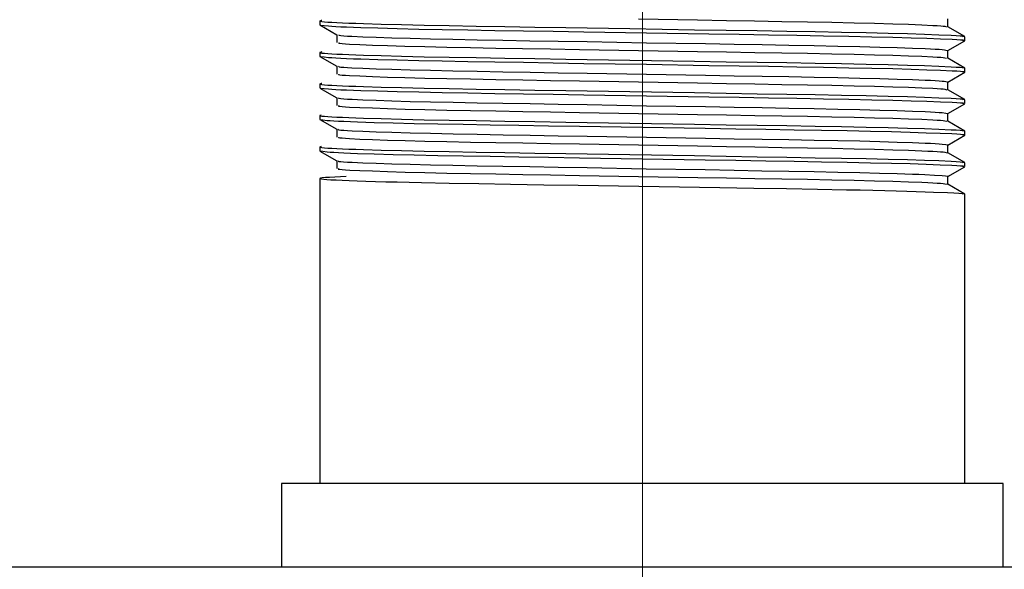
# Model space of a CAD drawing. Header units: millimetres. Extents: x 262469 to 275208, y -32539 to 9411.
# Tile 307 of 428: x 269219 to 269229, y -13358 to -13352. Entities that reach past the tile are written whole.
import ezdxf

# ---------------------------------------------------------------- set-up
doc = ezdxf.new("R2010")
doc.units = ezdxf.units.MM
doc.header["$LTSCALE"] = 100
doc.layers.add('$ IE_TELETECHNIKA', color=5, linetype='Continuous', lineweight=30)

msp = doc.modelspace()

# ---------------------------------------------------------------- linework, layer by layer
at = {"layer": '$ IE_TELETECHNIKA', "color": 7, "linetype": 'Continuous', "lineweight": 5, "ltscale": 20.32}
for p, q in [((269225.436, -13346.544), (269225.436, -13356.984)), ((269225.436, -13356.984), (269225.436, -13359.288))]:
    msp.add_line(p, q, dxfattribs=at)
at = {"layer": '$ IE_TELETECHNIKA', "color": 7, "linetype": 'Continuous'}
for p, q in [((269222.088, -13352.188), (269222.088, -13352.229)), ((269222.11, -13352.183), (269222.102, -13352.185)), ((269228.607, -13352.249), (269228.607, -13352.168)), ((269222.089, -13352.23), (269222.265, -13352.333)), ((269228.783, -13352.351), (269228.606, -13352.248)), ((269222.264, -13352.332), (269222.264, -13352.413)), ((269222.264, -13352.332), (269222.264, -13352.413)), ((269228.607, -13352.495), (269228.783, -13352.394)), ((269228.784, -13352.393), (269228.784, -13352.352)), ((269222.11, -13352.509), (269222.102, -13352.511)), ((269228.607, -13352.576), (269228.607, -13352.495)), ((269222.088, -13352.515), (269222.088, -13352.556)), ((269222.089, -13352.557), (269222.265, -13352.659)), ((269228.783, -13352.677), (269228.606, -13352.575)), ((269222.264, -13352.659), (269222.264, -13352.74)), ((269222.264, -13352.659), (269222.264, -13352.74)), ((269228.784, -13352.719), (269228.784, -13352.678)), ((269228.607, -13352.822), (269228.783, -13352.72)), ((269222.088, -13352.842), (269222.088, -13352.882)), ((269222.089, -13352.884), (269222.266, -13352.986)), ((269222.11, -13352.836), (269222.102, -13352.838)), ((269228.783, -13353.004), (269228.606, -13352.902)), ((269228.607, -13352.902), (269228.607, -13352.821)), ((269222.264, -13352.985), (269222.264, -13353.066)), ((269222.264, -13352.985), (269222.264, -13353.066)), ((269228.784, -13353.046), (269228.784, -13353.005)), ((269228.607, -13353.148), (269228.783, -13353.047)), ((269222.088, -13353.168), (269222.088, -13353.209)), ((269222.089, -13353.21), (269222.266, -13353.312)), ((269228.607, -13353.229), (269228.607, -13353.148)), ((269222.264, -13353.312), (269222.264, -13353.393)), ((269222.264, -13353.312), (269222.264, -13353.393)), ((269228.783, -13353.33), (269228.606, -13353.228)), ((269228.607, -13353.475), (269228.783, -13353.373)), ((269228.784, -13353.372), (269228.784, -13353.332)), ((269222.088, -13353.495), (269222.088, -13353.536)), ((269228.607, -13353.555), (269228.607, -13353.474)), ((269222.089, -13353.537), (269222.265, -13353.639)), ((269228.783, -13353.657), (269228.606, -13353.555)), ((269222.264, -13353.638), (269222.264, -13353.719)), ((269222.264, -13353.638), (269222.264, -13353.719)), ((269228.607, -13353.802), (269228.783, -13353.7)), ((269228.784, -13353.699), (269228.784, -13353.658)), ((269222.088, -13353.821), (269222.088, -13356.984)), ((269228.607, -13353.882), (269228.607, -13353.801)), ((269228.783, -13353.983), (269228.606, -13353.881)), ((269228.784, -13356.984), (269228.784, -13353.985)), ((269221.692, -13356.984), (269221.692, -13357.848)), ((269229.18, -13356.984), (269221.692, -13356.984)), ((269229.18, -13357.848), (269229.18, -13356.984)), ((269082.876, -13357.848), (269255.676, -13357.848))]:
    msp.add_line(p, q, dxfattribs=at)
for points in [[(269222.102, -13352.185), (269222.087, -13352.19), (269222.093, -13352.192), (269222.109, -13352.195), (269222.135, -13352.197), (269222.17, -13352.2), (269222.213, -13352.202), (269222.264, -13352.205), (269222.322, -13352.208), (269222.388, -13352.21), (269222.462, -13352.213), (269222.542, -13352.216), (269222.725, -13352.221), (269222.936, -13352.227), (269223.172, -13352.232), (269223.431, -13352.237), (269223.711, -13352.242), (269224.007, -13352.247), (269224.319, -13352.252), (269224.641, -13352.257), (269225.307, -13352.268), (269225.978, -13352.279), (269226.307, -13352.284), (269226.627, -13352.289), (269226.935, -13352.294), (269227.228, -13352.299), (269227.503, -13352.304), (269227.758, -13352.309), (269227.988, -13352.315), (269228.189, -13352.32), (269228.364, -13352.326), (269228.513, -13352.331), (269228.64, -13352.336), (269228.692, -13352.339), (269228.734, -13352.342), (269228.764, -13352.344), (269228.779, -13352.347), (269228.777, -13352.349), (269228.76, -13352.352)], [(269225.394, -13352.167), (269226.009, -13352.178), (269226.309, -13352.183), (269226.601, -13352.188), (269226.883, -13352.193), (269227.15, -13352.198), (269227.401, -13352.202), (269227.634, -13352.207), (269227.846, -13352.212), (269228.035, -13352.218), (269228.198, -13352.223), (269228.337, -13352.228), (269228.45, -13352.234), (269228.496, -13352.236), (269228.532, -13352.239), (269228.559, -13352.241), (269228.576, -13352.244), (269228.593, -13352.248)], [(269222.1, -13352.231), (269222.132, -13352.235), (269222.179, -13352.24), (269222.212, -13352.243), (269222.253, -13352.245), (269222.305, -13352.248), (269222.366, -13352.251), (269222.436, -13352.253), (269222.513, -13352.256), (269222.69, -13352.261), (269222.891, -13352.266), (269223.114, -13352.272), (269223.359, -13352.277), (269223.623, -13352.281), (269223.905, -13352.286), (269224.202, -13352.291), (269224.511, -13352.296), (269224.828, -13352.301), (269225.477, -13352.312), (269226.124, -13352.322), (269226.44, -13352.327), (269226.745, -13352.332), (269227.038, -13352.337), (269227.317, -13352.342), (269227.578, -13352.347), (269227.819, -13352.352), (269228.035, -13352.357), (269228.225, -13352.362), (269228.389, -13352.367), (269228.53, -13352.373), (269228.65, -13352.378), (269228.699, -13352.38), (269228.739, -13352.383), (269228.766, -13352.385), (269228.779, -13352.388), (269228.776, -13352.39), (269228.76, -13352.393)], [(269222.283, -13352.333), (269222.289, -13352.337), (269222.307, -13352.34), (269222.336, -13352.342), (269222.375, -13352.345), (269222.422, -13352.347), (269222.535, -13352.353), (269222.673, -13352.358), (269222.836, -13352.363), (269223.025, -13352.368), (269223.237, -13352.374), (269223.47, -13352.379), (269223.721, -13352.383), (269223.988, -13352.388), (269224.269, -13352.393), (269224.562, -13352.398), (269224.862, -13352.403), (269225.477, -13352.414), (269226.09, -13352.424), (269226.388, -13352.429), (269226.678, -13352.434), (269226.956, -13352.439), (269227.219, -13352.444), (269227.465, -13352.449), (269227.693, -13352.454), (269227.899, -13352.459), (269228.081, -13352.464), (269228.238, -13352.469), (269228.37, -13352.475), (269228.426, -13352.477), (269228.475, -13352.48), (269228.516, -13352.482), (269228.547, -13352.485), (269228.57, -13352.487), (269228.584, -13352.49), (269228.601, -13352.495)], [(269222.102, -13352.511), (269222.087, -13352.516), (269222.093, -13352.519), (269222.109, -13352.521), (269222.135, -13352.524), (269222.17, -13352.526), (269222.213, -13352.529), (269222.264, -13352.532), (269222.322, -13352.534), (269222.388, -13352.537), (269222.462, -13352.54), (269222.542, -13352.542), (269222.725, -13352.548), (269222.936, -13352.553), (269223.172, -13352.559), (269223.431, -13352.564), (269223.711, -13352.569), (269224.007, -13352.574), (269224.319, -13352.578), (269224.641, -13352.584), (269225.307, -13352.595), (269225.978, -13352.606), (269226.307, -13352.611), (269226.627, -13352.616), (269226.935, -13352.621), (269227.228, -13352.626), (269227.503, -13352.631), (269227.758, -13352.636), (269227.988, -13352.641), (269228.189, -13352.647), (269228.364, -13352.652), (269228.513, -13352.658), (269228.64, -13352.663), (269228.692, -13352.666), (269228.734, -13352.668), (269228.764, -13352.671), (269228.779, -13352.673), (269228.777, -13352.676), (269228.76, -13352.678)], [(269222.281, -13352.413), (269222.284, -13352.418), (269222.296, -13352.42), (269222.32, -13352.423), (269222.354, -13352.425), (269222.397, -13352.428), (269222.503, -13352.433), (269222.634, -13352.438), (269222.79, -13352.443), (269222.972, -13352.449), (269223.179, -13352.454), (269223.406, -13352.459), (269223.652, -13352.464), (269223.916, -13352.469), (269224.193, -13352.473), (269224.483, -13352.478), (269224.782, -13352.483), (269225.394, -13352.494), (269226.009, -13352.504), (269226.309, -13352.51), (269226.602, -13352.515), (269226.883, -13352.519), (269227.15, -13352.524), (269227.401, -13352.529), (269227.634, -13352.534), (269227.846, -13352.539), (269228.035, -13352.544), (269228.198, -13352.55), (269228.337, -13352.555), (269228.451, -13352.56), (269228.496, -13352.563), (269228.532, -13352.565), (269228.558, -13352.568), (269228.575, -13352.57), (269228.594, -13352.575)], [(269222.1, -13352.557), (269222.132, -13352.562), (269222.179, -13352.567), (269222.212, -13352.569), (269222.253, -13352.572), (269222.305, -13352.574), (269222.366, -13352.577), (269222.436, -13352.58), (269222.513, -13352.582), (269222.69, -13352.588), (269222.891, -13352.593), (269223.114, -13352.598), (269223.359, -13352.603), (269223.623, -13352.608), (269223.906, -13352.613), (269224.202, -13352.617), (269224.511, -13352.622), (269224.828, -13352.628), (269225.477, -13352.638), (269226.124, -13352.649), (269226.44, -13352.654), (269226.745, -13352.659), (269227.038, -13352.663), (269227.317, -13352.668), (269227.578, -13352.673), (269227.819, -13352.678), (269228.035, -13352.683), (269228.225, -13352.689), (269228.389, -13352.694), (269228.53, -13352.699), (269228.65, -13352.704), (269228.699, -13352.707), (269228.739, -13352.709), (269228.766, -13352.712), (269228.779, -13352.714), (269228.776, -13352.717), (269228.76, -13352.719)], [(269222.283, -13352.659), (269222.288, -13352.664), (269222.306, -13352.666), (269222.336, -13352.669), (269222.375, -13352.671), (269222.422, -13352.674), (269222.536, -13352.679), (269222.673, -13352.685), (269222.836, -13352.69), (269223.025, -13352.695), (269223.237, -13352.7), (269223.47, -13352.705), (269223.721, -13352.71), (269223.989, -13352.715), (269224.27, -13352.72), (269224.562, -13352.725), (269224.863, -13352.73), (269225.477, -13352.74), (269226.09, -13352.751), (269226.388, -13352.756), (269226.678, -13352.761), (269226.956, -13352.766), (269227.219, -13352.77), (269227.465, -13352.775), (269227.693, -13352.78), (269227.899, -13352.785), (269228.081, -13352.791), (269228.238, -13352.796), (269228.37, -13352.801), (269228.426, -13352.804), (269228.475, -13352.806), (269228.515, -13352.809), (269228.547, -13352.812), (269228.569, -13352.814), (269228.584, -13352.816), (269228.603, -13352.821)], [(269222.281, -13352.74), (269222.283, -13352.744), (269222.296, -13352.747), (269222.32, -13352.749), (269222.354, -13352.752), (269222.397, -13352.754), (269222.503, -13352.759), (269222.634, -13352.765), (269222.79, -13352.77), (269222.972, -13352.775), (269223.179, -13352.78), (269223.406, -13352.786), (269223.652, -13352.79), (269223.916, -13352.795), (269224.194, -13352.8), (269224.483, -13352.805), (269224.782, -13352.81), (269225.395, -13352.82), (269226.009, -13352.831), (269226.31, -13352.836), (269226.602, -13352.841), (269226.883, -13352.846), (269227.15, -13352.851), (269227.401, -13352.856), (269227.634, -13352.86), (269227.846, -13352.866), (269228.035, -13352.871), (269228.198, -13352.876), (269228.337, -13352.881), (269228.451, -13352.887), (269228.496, -13352.889), (269228.532, -13352.892), (269228.558, -13352.894), (269228.575, -13352.897), (269228.595, -13352.902)], [(269222.102, -13352.838), (269222.087, -13352.843), (269222.093, -13352.845), (269222.109, -13352.848), (269222.135, -13352.85), (269222.17, -13352.853), (269222.213, -13352.855), (269222.264, -13352.858), (269222.322, -13352.861), (269222.388, -13352.863), (269222.462, -13352.866), (269222.542, -13352.869), (269222.725, -13352.874), (269222.936, -13352.88), (269223.172, -13352.885), (269223.431, -13352.89), (269223.711, -13352.895), (269224.007, -13352.9), (269224.319, -13352.905), (269224.641, -13352.91), (269225.307, -13352.921), (269225.978, -13352.932), (269226.307, -13352.937), (269226.627, -13352.943), (269226.935, -13352.947), (269227.228, -13352.952), (269227.503, -13352.957), (269227.758, -13352.963), (269227.988, -13352.968), (269228.189, -13352.973), (269228.364, -13352.979), (269228.513, -13352.984), (269228.64, -13352.99), (269228.692, -13352.992), (269228.734, -13352.995), (269228.764, -13352.997), (269228.779, -13353), (269228.777, -13353.002), (269228.76, -13353.005)], [(269222.1, -13352.884), (269222.132, -13352.889), (269222.179, -13352.893), (269222.212, -13352.896), (269222.253, -13352.898), (269222.305, -13352.901), (269222.366, -13352.904), (269222.436, -13352.906), (269222.514, -13352.909), (269222.69, -13352.914), (269222.891, -13352.92), (269223.114, -13352.925), (269223.359, -13352.93), (269223.623, -13352.935), (269223.906, -13352.939), (269224.203, -13352.944), (269224.511, -13352.949), (269224.829, -13352.954), (269225.477, -13352.965), (269226.125, -13352.975), (269226.44, -13352.98), (269226.745, -13352.985), (269227.039, -13352.99), (269227.317, -13352.995), (269227.578, -13353), (269227.819, -13353.005), (269228.035, -13353.01), (269228.225, -13353.015), (269228.389, -13353.02), (269228.53, -13353.026), (269228.65, -13353.031), (269228.699, -13353.033), (269228.739, -13353.036), (269228.766, -13353.038), (269228.779, -13353.041), (269228.776, -13353.043), (269228.76, -13353.046)], [(269222.283, -13352.986), (269222.281, -13352.988), (269222.287, -13352.99), (269222.306, -13352.993), (269222.336, -13352.995), (269222.376, -13352.998), (269222.423, -13353.001), (269222.536, -13353.006), (269222.673, -13353.011), (269222.837, -13353.016), (269223.026, -13353.022), (269223.238, -13353.027), (269223.471, -13353.032), (269223.722, -13353.037), (269223.989, -13353.041), (269224.27, -13353.046), (269224.563, -13353.051), (269224.863, -13353.056), (269225.477, -13353.067), (269226.09, -13353.077), (269226.389, -13353.082), (269226.678, -13353.087), (269226.956, -13353.092), (269227.219, -13353.097), (269227.466, -13353.102), (269227.693, -13353.107), (269227.899, -13353.112), (269228.081, -13353.117), (269228.238, -13353.123), (269228.37, -13353.128), (269228.426, -13353.13), (269228.475, -13353.133), (269228.515, -13353.136), (269228.546, -13353.138), (269228.585, -13353.143), (269228.604, -13353.148)], [(269222.282, -13353.066), (269222.282, -13353.071), (269222.295, -13353.073), (269222.32, -13353.076), (269222.354, -13353.078), (269222.397, -13353.081), (269222.503, -13353.086), (269222.634, -13353.091), (269222.79, -13353.097), (269222.973, -13353.102), (269223.179, -13353.107), (269223.406, -13353.112), (269223.652, -13353.117), (269223.916, -13353.122), (269224.194, -13353.126), (269224.483, -13353.131), (269224.782, -13353.137), (269225.395, -13353.147), (269226.009, -13353.158), (269226.31, -13353.163), (269226.602, -13353.168), (269226.883, -13353.173), (269227.15, -13353.177), (269227.402, -13353.182), (269227.634, -13353.187), (269227.846, -13353.192), (269228.035, -13353.197), (269228.199, -13353.203), (269228.338, -13353.208), (269228.451, -13353.213), (269228.495, -13353.216), (269228.531, -13353.218), (269228.557, -13353.221), (269228.575, -13353.223), (269228.596, -13353.228)], [(269222.102, -13353.164), (269222.087, -13353.169), (269222.093, -13353.172), (269222.109, -13353.174), (269222.135, -13353.177), (269222.17, -13353.179), (269222.213, -13353.182), (269222.264, -13353.185), (269222.322, -13353.187), (269222.388, -13353.19), (269222.462, -13353.193), (269222.542, -13353.196), (269222.725, -13353.201), (269222.936, -13353.206), (269223.172, -13353.212), (269223.431, -13353.217), (269223.711, -13353.222), (269224.007, -13353.227), (269224.319, -13353.232), (269224.641, -13353.237), (269225.307, -13353.248), (269225.978, -13353.259), (269226.307, -13353.264), (269226.627, -13353.269), (269226.935, -13353.274), (269227.228, -13353.279), (269227.503, -13353.284), (269227.758, -13353.289), (269227.988, -13353.294), (269228.189, -13353.3), (269228.364, -13353.305), (269228.513, -13353.311), (269228.64, -13353.316), (269228.692, -13353.319), (269228.734, -13353.321), (269228.764, -13353.324), (269228.779, -13353.327), (269228.777, -13353.329), (269228.76, -13353.332)], [(269222.088, -13353.209), (269222.119, -13353.214), (269222.163, -13353.219), (269222.194, -13353.221), (269222.233, -13353.224), (269222.281, -13353.226), (269222.338, -13353.229), (269222.405, -13353.232), (269222.48, -13353.234), (269222.651, -13353.24), (269222.849, -13353.245), (269223.069, -13353.25), (269223.312, -13353.255), (269223.575, -13353.26), (269223.857, -13353.265), (269224.154, -13353.27), (269224.463, -13353.275), (269224.782, -13353.28), (269225.435, -13353.291), (269226.089, -13353.301), (269226.407, -13353.306), (269226.716, -13353.311), (269227.013, -13353.316), (269227.295, -13353.321), (269227.56, -13353.326), (269227.804, -13353.331), (269228.023, -13353.336), (269228.216, -13353.341), (269228.383, -13353.347), (269228.526, -13353.352), (269228.648, -13353.357), (269228.698, -13353.36), (269228.737, -13353.362), (269228.765, -13353.365), (269228.779, -13353.367), (269228.776, -13353.37), (269228.76, -13353.372)], [(269222.282, -13353.312), (269222.28, -13353.315), (269222.287, -13353.317), (269222.306, -13353.32), (269222.336, -13353.322), (269222.376, -13353.325), (269222.424, -13353.327), (269222.536, -13353.332), (269222.673, -13353.338), (269222.837, -13353.343), (269223.026, -13353.348), (269223.238, -13353.353), (269223.471, -13353.358), (269223.722, -13353.363), (269223.99, -13353.368), (269224.271, -13353.373), (269224.563, -13353.378), (269224.863, -13353.383), (269225.478, -13353.393), (269226.09, -13353.404), (269226.389, -13353.409), (269226.678, -13353.414), (269226.956, -13353.419), (269227.219, -13353.424), (269227.466, -13353.428), (269227.693, -13353.433), (269227.899, -13353.439), (269228.081, -13353.444), (269228.238, -13353.449), (269228.37, -13353.454), (269228.426, -13353.457), (269228.475, -13353.46), (269228.515, -13353.462), (269228.546, -13353.465), (269228.585, -13353.47), (269228.606, -13353.474)], [(269222.282, -13353.393), (269222.281, -13353.397), (269222.295, -13353.4), (269222.319, -13353.402), (269222.354, -13353.405), (269222.397, -13353.407), (269222.503, -13353.413), (269222.634, -13353.418), (269222.79, -13353.423), (269222.973, -13353.428), (269223.179, -13353.434), (269223.406, -13353.439), (269223.653, -13353.444), (269223.916, -13353.448), (269224.194, -13353.453), (269224.483, -13353.458), (269224.782, -13353.463), (269225.395, -13353.474), (269226.009, -13353.484), (269226.31, -13353.489), (269226.602, -13353.494), (269226.883, -13353.499), (269227.151, -13353.504), (269227.402, -13353.509), (269227.634, -13353.514), (269227.846, -13353.519), (269228.035, -13353.524), (269228.199, -13353.529), (269228.338, -13353.535), (269228.398, -13353.537), (269228.451, -13353.54), (269228.495, -13353.542), (269228.531, -13353.545), (269228.557, -13353.547), (269228.575, -13353.55), (269228.598, -13353.555)], [(269222.102, -13353.491), (269222.087, -13353.496), (269222.093, -13353.498), (269222.109, -13353.501), (269222.135, -13353.503), (269222.17, -13353.506), (269222.213, -13353.509), (269222.264, -13353.511), (269222.322, -13353.514), (269222.388, -13353.517), (269222.462, -13353.519), (269222.542, -13353.522), (269222.725, -13353.528), (269222.936, -13353.533), (269223.172, -13353.538), (269223.431, -13353.543), (269223.711, -13353.548), (269224.007, -13353.553), (269224.319, -13353.558), (269224.641, -13353.563), (269225.307, -13353.574), (269225.978, -13353.585), (269226.307, -13353.591), (269226.627, -13353.596), (269226.935, -13353.601), (269227.228, -13353.606), (269227.503, -13353.611), (269227.758, -13353.616), (269227.988, -13353.621), (269228.189, -13353.626), (269228.364, -13353.632), (269228.513, -13353.637), (269228.64, -13353.643), (269228.692, -13353.645), (269228.734, -13353.648), (269228.764, -13353.651), (269228.779, -13353.653), (269228.777, -13353.656), (269228.76, -13353.658)], [(269222.088, -13353.536), (269222.119, -13353.54), (269222.163, -13353.545), (269222.194, -13353.548), (269222.233, -13353.55), (269222.281, -13353.553), (269222.338, -13353.556), (269222.405, -13353.558), (269222.48, -13353.561), (269222.651, -13353.566), (269222.849, -13353.572), (269223.069, -13353.577), (269223.312, -13353.582), (269223.575, -13353.587), (269223.857, -13353.592), (269224.154, -13353.596), (269224.463, -13353.601), (269224.782, -13353.607), (269225.435, -13353.617), (269226.089, -13353.628), (269226.407, -13353.633), (269226.716, -13353.638), (269227.013, -13353.643), (269227.295, -13353.648), (269227.56, -13353.652), (269227.804, -13353.658), (269228.023, -13353.663), (269228.216, -13353.668), (269228.383, -13353.673), (269228.526, -13353.679), (269228.648, -13353.684), (269228.698, -13353.687), (269228.737, -13353.689), (269228.765, -13353.692), (269228.779, -13353.694), (269228.776, -13353.696), (269228.76, -13353.699)], [(269222.282, -13353.639), (269222.279, -13353.641), (269222.285, -13353.644), (269222.305, -13353.646), (269222.335, -13353.649), (269222.376, -13353.651), (269222.423, -13353.654), (269222.536, -13353.659), (269222.672, -13353.664), (269222.836, -13353.67), (269223.025, -13353.675), (269223.237, -13353.68), (269223.47, -13353.685), (269223.721, -13353.69), (269223.988, -13353.694), (269224.269, -13353.699), (269224.562, -13353.704), (269224.862, -13353.709), (269225.476, -13353.72), (269226.089, -13353.73), (269226.388, -13353.736), (269226.677, -13353.741), (269226.955, -13353.745), (269227.219, -13353.75), (269227.465, -13353.755), (269227.692, -13353.76), (269227.898, -13353.765), (269228.081, -13353.77), (269228.239, -13353.776), (269228.307, -13353.778), (269228.368, -13353.781), (269228.469, -13353.786), (269228.549, -13353.791), (269228.581, -13353.794), (269228.603, -13353.796), (269228.613, -13353.798), (269228.605, -13353.801)], [(269222.282, -13353.719), (269222.28, -13353.724), (269222.294, -13353.726), (269222.319, -13353.729), (269222.354, -13353.731), (269222.398, -13353.734), (269222.503, -13353.739), (269222.634, -13353.744), (269222.79, -13353.75), (269222.973, -13353.755), (269223.179, -13353.76), (269223.406, -13353.765), (269223.653, -13353.77), (269223.916, -13353.775), (269224.194, -13353.78), (269224.484, -13353.785), (269224.782, -13353.79), (269225.395, -13353.8), (269226.01, -13353.811), (269226.31, -13353.816), (269226.602, -13353.821), (269226.883, -13353.826), (269227.151, -13353.83), (269227.402, -13353.835), (269227.635, -13353.84), (269227.846, -13353.845), (269228.035, -13353.851), (269228.199, -13353.856), (269228.338, -13353.861), (269228.398, -13353.864), (269228.451, -13353.866), (269228.495, -13353.869), (269228.53, -13353.872), (269228.557, -13353.874), (269228.575, -13353.876), (269228.599, -13353.881)], [(269222.363, -13353.801), (269222.243, -13353.807), (269222.19, -13353.81), (269222.146, -13353.813), (269222.113, -13353.815), (269222.094, -13353.818), (269222.088, -13353.821), (269222.091, -13353.823), (269222.105, -13353.826), (269222.128, -13353.829), (269222.161, -13353.832), (269222.204, -13353.835), (269222.257, -13353.837), (269222.32, -13353.84), (269222.392, -13353.843), (269222.474, -13353.846), (269222.565, -13353.849), (269222.665, -13353.852), (269222.773, -13353.855), (269222.89, -13353.858), (269223.014, -13353.861), (269223.145, -13353.864), (269223.429, -13353.87), (269223.737, -13353.875), (269224.066, -13353.881), (269224.412, -13353.886), (269224.77, -13353.892), (269226.24, -13353.916), (269226.594, -13353.922), (269226.933, -13353.927), (269227.255, -13353.933), (269227.555, -13353.938), (269227.696, -13353.941), (269227.829, -13353.944), (269227.954, -13353.947), (269228.071, -13353.95), (269228.18, -13353.953), (269228.279, -13353.956), (269228.371, -13353.959), (269228.456, -13353.962), (269228.604, -13353.968), (269228.667, -13353.971), (269228.719, -13353.974), (269228.756, -13353.976), (269228.777, -13353.979), (269228.778, -13353.982), (269228.76, -13353.985)]]:
    msp.add_lwpolyline(points, dxfattribs=at)

doc.saveas('drawing.dxf')
